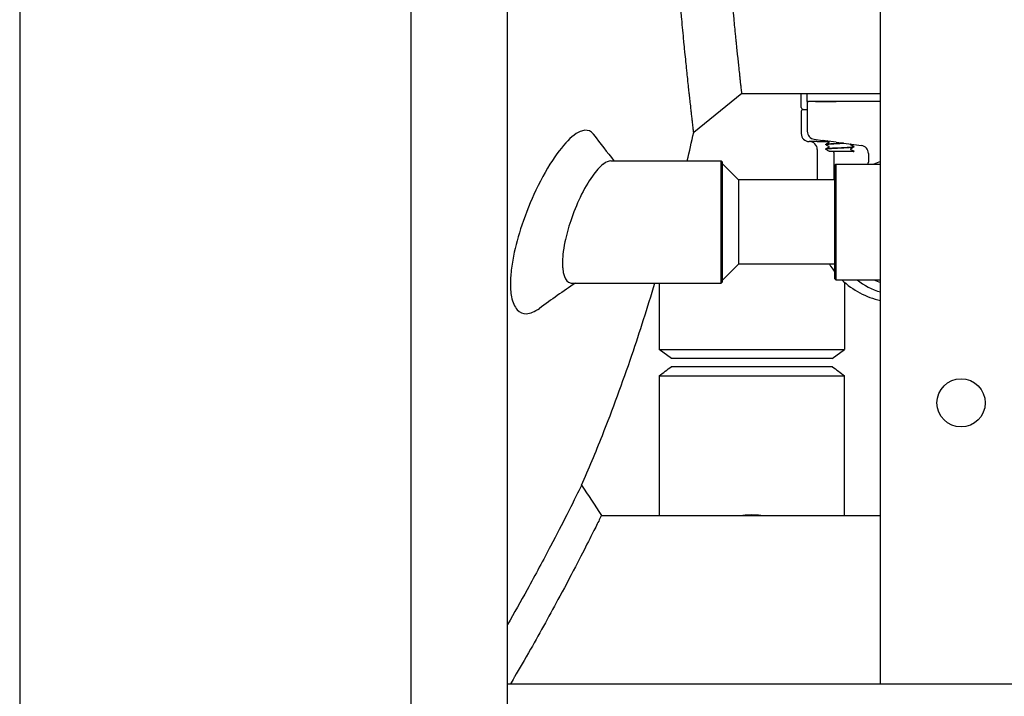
# Model space of a CAD drawing. Header units: inches. Extents: x 24 to 1128, y -69 to 748.
# Tile 510 of 656: x 732 to 748, y 295 to 305. Entities that reach past the tile are written whole.
import ezdxf

# ---------------------------------------------------------------- set-up
doc = ezdxf.new("R2010")
doc.units = ezdxf.units.IN
doc.header["$LTSCALE"] = 32
doc.header["$MEASUREMENT"] = 0
doc.layers.add('Visible (ANSI)', color=7, linetype='Continuous', lineweight=30)

msp = doc.modelspace()

# ---------------------------------------------------------------- linework, layer by layer
at = {"layer": 'Visible (ANSI)'}
for p, q in [((732.28063, 339.23367), (732.28063, 176.36817)), ((738.36063, 274.85867), (738.36063, 310.60867)), ((739.86063, 294.85867), (739.86063, 310.60867)), ((745.65563, 294.85867), (745.65563, 310.60867)), ((743.50034, 304.04617), (742.7514, 303.43876)), ((743.50034, 304.04617), (745.65563, 304.04617)), ((744.42222, 303.82742), (744.42222, 304.04617)), ((744.51597, 303.92117), (744.51597, 304.04617)), ((744.45347, 303.79617), (744.51597, 303.79617)), ((744.52577, 303.92117), (744.51597, 303.92117)), ((744.51597, 303.92117), (744.51597, 303.45594)), ((744.52577, 303.92117), (744.53352, 303.92117)), ((744.64333, 303.92117), (744.53352, 303.92117)), ((744.64333, 303.92117), (744.53352, 303.92117)), ((744.96556, 303.92117), (744.64333, 303.92117)), ((744.64333, 303.92117), (744.96556, 303.92117)), ((745.65563, 303.92117), (744.96556, 303.92117)), ((745.65563, 303.92117), (744.96556, 303.92117)), ((744.42222, 303.76492), (744.42222, 303.42117)), ((744.67222, 303.29617), (744.54722, 303.29617)), ((744.62576, 303.33172), (744.75092, 303.31524)), ((744.67222, 303.29617), (744.82454, 303.29617)), ((744.96574, 303.28696), (744.75092, 303.31524)), ((744.80347, 303.25096), (744.80347, 303.25029)), ((744.96574, 303.28696), (745.35676, 303.23548)), ((745.24097, 303.21521), (745.24097, 303.21454)), ((744.67222, 303.17117), (744.67222, 302.70367)), ((744.80347, 303.17946), (744.80347, 303.17879)), ((744.85689, 303.13992), (744.8553, 303.13992)), ((745.16747, 303.13992), (744.85689, 303.13992)), ((744.93097, 303.1271), (744.93097, 302.70367)), ((745.22897, 303.13992), (745.16747, 303.13992)), ((745.22897, 303.13992), (745.23281, 303.13992)), ((745.24014, 303.13992), (745.23281, 303.13992)), ((745.24097, 303.14371), (745.24097, 303.14304)), ((745.46544, 303.11155), (745.46544, 302.97825)), ((741.46498, 302.99617), (743.1806, 302.99617)), ((743.1806, 301.09617), (743.1806, 302.99617)), ((743.19622, 302.98054), (743.1806, 302.99617)), ((743.19622, 302.98054), (743.19622, 301.11179)), ((743.44622, 302.70367), (743.19622, 302.95367)), ((744.94622, 302.93054), (744.96185, 302.94617)), ((744.94622, 301.16179), (744.94622, 302.93054)), ((744.96185, 302.94617), (744.96185, 301.14617)), ((744.96185, 302.94617), (745.65563, 302.94617)), ((744.94622, 302.70367), (743.44622, 302.70367)), ((743.44622, 302.70367), (743.44622, 301.38867)), ((743.44622, 301.38867), (743.19622, 301.13867)), ((744.94622, 301.38867), (743.44622, 301.38867)), ((740.86576, 301.09617), (743.1806, 301.09617)), ((742.21763, 301.09617), (742.21763, 300.06504)), ((743.19622, 301.11179), (743.1806, 301.09617)), ((744.94622, 301.16179), (744.96185, 301.14617)), ((744.96185, 301.14617), (745.65563, 301.14617)), ((745.09263, 301.11114), (745.09263, 300.06504)), ((742.21763, 300.06504), (745.09263, 300.06504)), ((742.40513, 299.92117), (742.21763, 300.06504)), ((744.90513, 299.92117), (745.09263, 300.06504)), ((744.90513, 299.92117), (742.40513, 299.92117)), ((743.65513, 299.79617), (742.40267, 299.79617)), ((744.90762, 299.79617), (743.65513, 299.79617)), ((742.21513, 299.65378), (742.21513, 297.48367)), ((745.09513, 297.48367), (745.09513, 299.65378)), ((741.31903, 297.48367), (745.65563, 297.48367)), ((776.36063, 294.85867), (739.86063, 294.85867)), ((739.86063, 294.48367), (739.86063, 294.85867))]:
    msp.add_line(p, q, dxfattribs=at)
msp.add_circle((746.90563, 299.23367), 0.375, dxfattribs=at)
msp.add_circle((746.90563, 299.23367), 0.375, dxfattribs=at)
for centre, radius, start, end in [((744.45347, 303.82742), 0.03125, 180, 270), ((744.45347, 303.76492), 0.03125, 90, 180), ((744.54722, 303.42117), 0.125, 180, 270), ((744.54722, 303.17117), 0.125, 0, 90), ((744.74347, 303.1271), 0.1875, 54.852315, 82.5), ((745.34044, 303.11155), 0.125, 0, 82.5), ((744.74347, 303.1271), 0.1875, 0, 3.920217), ((745.34044, 302.97825), 0.125, 345.12677, 0), ((745.92222, 302.04617), 0.97375, 105.88921, 112.442686), ((745.92222, 302.04617), 1.25, 211.735587, 218.666119), ((745.92222, 302.04617), 1.25, 226.05448, 257.685764), ((745.92222, 301.91242), 0.99125, 230.625309, 254.398521), ((745.92222, 302.04617), 0.97375, 247.557314, 254.11079)]:
    msp.add_arc(centre, radius, start, end, dxfattribs=at)
msp.add_ellipse((744.64208, 303.45565), major_axis=(0.12504, -0.01646), ratio=0.99110598, start_param=3.2713412, end_param=4.71238898, dxfattribs=at)
for points, knots in [([(742.7514, 303.43876), (742.7514, 303.43876), (742.7514, 303.43876), (742.7514, 303.43876), (742.7514, 303.43877), (742.75111, 303.4412), (742.75055, 303.44604), (742.75054, 303.44608), (742.75054, 303.44611), (742.75054, 303.44615), (742.75009, 303.44995), (742.74948, 303.45522), (742.74869, 303.46196), (742.74868, 303.46207), (742.74867, 303.46218), (742.74866, 303.46228), (742.74708, 303.47586), (742.74482, 303.49532), (742.74189, 303.52066), (742.74184, 303.52104), (742.7418, 303.52141), (742.74176, 303.52179), (742.74032, 303.53426), (742.73871, 303.54813), (742.73696, 303.56342), (742.73689, 303.56398), (742.73683, 303.56455), (742.73676, 303.56511), (742.73508, 303.57978), (742.73325, 303.59572), (742.73128, 303.61294), (742.72897, 303.63314), (742.72646, 303.65512), (742.72376, 303.6789), (742.72365, 303.67995), (742.72353, 303.68101), (742.7234, 303.68207), (742.72091, 303.70403), (742.71826, 303.7275), (742.71545, 303.75247), (742.7153, 303.75382), (742.71515, 303.75518), (742.71499, 303.75654), (742.71074, 303.79442), (742.70612, 303.83571), (742.70117, 303.88043), (742.69944, 303.89605), (742.69767, 303.91208), (742.69585, 303.92854), (742.69562, 303.93063), (742.69539, 303.93273), (742.69516, 303.93484), (742.69179, 303.96543), (742.68829, 303.99746), (742.68465, 304.03092), (742.68437, 304.03345), (742.6841, 304.03599), (742.68382, 304.03853), (742.68033, 304.07065), (742.67672, 304.10405), (742.673, 304.13875), (742.66871, 304.17871), (742.66426, 304.22046), (742.65966, 304.264), (742.65928, 304.26754), (742.65891, 304.27109), (742.65853, 304.27466), (742.65446, 304.3133), (742.65026, 304.35334), (742.64596, 304.39477), (742.64554, 304.3988), (742.64512, 304.40286), (742.6447, 304.40692), (742.63572, 304.4934), (742.62628, 304.58587), (742.61645, 304.68423), (742.61594, 304.68927), (742.61544, 304.69432), (742.61493, 304.69939), (742.6103, 304.74584), (742.60557, 304.79359), (742.60078, 304.84262), (742.60023, 304.84819), (742.59968, 304.85379), (742.59914, 304.85939), (742.59387, 304.91338), (742.5885, 304.9689), (742.58306, 305.02594), (742.57769, 305.08226), (742.57222, 305.14024), (742.56668, 305.19986), (742.56604, 305.20666), (742.56541, 305.21348), (742.56477, 305.22032), (742.56023, 305.26931), (742.55563, 305.31941), (742.55099, 305.37059), (742.55009, 305.38049), (742.54919, 305.39042), (742.54829, 305.4004), (742.54763, 305.4077), (742.54697, 305.41503), (742.54631, 305.42238), (742.5409, 305.48247), (742.53543, 305.54403), (742.52992, 305.60698), (742.52352, 305.68004), (742.51707, 305.75498), (742.51059, 305.83175), (742.5099, 305.8399), (742.50921, 305.84808), (742.50852, 305.85627), (742.50288, 305.92334), (742.49721, 305.99178), (742.49153, 306.06155), (742.49082, 306.07026), (742.49012, 306.07899), (742.48941, 306.08774), (742.48415, 306.15267), (742.47888, 306.21874), (742.47362, 306.28589), (742.46694, 306.37121), (742.46024, 306.45871), (742.45354, 306.54831), (742.45279, 306.55839), (742.45204, 306.5685), (742.45128, 306.57863), (742.44575, 306.65304), (742.44023, 306.72889), (742.43473, 306.80613), (742.43398, 306.81659), (742.43324, 306.82708), (742.43249, 306.83759), (742.42085, 307.00211), (742.40931, 307.17284), (742.39805, 307.34926), (742.39737, 307.35989), (742.3967, 307.37054), (742.39602, 307.3812), (742.39076, 307.46413), (742.38557, 307.54829), (742.38045, 307.63363), (742.37982, 307.64416), (742.37919, 307.6547), (742.37857, 307.66526), (742.37358, 307.74904), (742.36868, 307.83378), (742.36388, 307.9194), (742.36265, 307.94134), (742.36143, 307.96337), (742.36021, 307.98548), (742.35567, 308.06764), (742.35122, 308.15094), (742.34685, 308.23533), (742.3463, 308.24601), (742.34575, 308.25671), (742.3452, 308.26743), (742.34037, 308.36149), (742.33566, 308.45687), (742.33107, 308.55347), (742.33057, 308.56406), (742.33007, 308.57467), (742.32957, 308.58529), (742.32249, 308.73607), (742.31573, 308.88978), (742.30937, 309.04601), (742.30898, 309.05566), (742.30859, 309.06531), (742.3082, 309.07498), (742.30634, 309.12103), (742.30452, 309.1673), (742.30273, 309.21378), (742.30238, 309.22297), (742.30203, 309.23217), (742.30168, 309.24138), (742.29775, 309.34457), (742.294, 309.44875), (742.29045, 309.5538), (742.29017, 309.56203), (742.28989, 309.57027), (742.28962, 309.57851), (742.28798, 309.62741), (742.28639, 309.6765), (742.28484, 309.72575), (742.28459, 309.73353), (742.28435, 309.74131), (742.28411, 309.74909), (742.28276, 309.79228), (742.28145, 309.8356), (742.28017, 309.87904), (742.27828, 309.94335), (742.27646, 310.00812), (742.27472, 310.07334), (742.27453, 310.08018), (742.27435, 310.08701), (742.27417, 310.09386), (742.27281, 310.14547), (742.27149, 310.19727), (742.27022, 310.24924), (742.27007, 310.25545), (742.26992, 310.26166), (742.26977, 310.26788), (742.26709, 310.379), (742.26465, 310.49088), (742.26245, 310.60335), (742.26241, 310.60513), (742.26238, 310.6069), (742.26234, 310.60867)], [0.464136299, 0.464136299, 0.464136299, 0.464136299, 0.464154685, 0.464154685, 0.464154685, 0.471458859, 0.471458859, 0.471458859, 0.471510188, 0.471510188, 0.471510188, 0.477201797, 0.477201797, 0.477201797, 0.477292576, 0.477292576, 0.477292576, 0.488678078, 0.488678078, 0.488678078, 0.488845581, 0.488845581, 0.488845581, 0.494409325, 0.494409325, 0.494409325, 0.494614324, 0.494614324, 0.494614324, 0.499916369, 0.499916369, 0.499916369, 0.506135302, 0.506135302, 0.506135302, 0.506411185, 0.506411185, 0.506411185, 0.512117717, 0.512117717, 0.512117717, 0.512427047, 0.512427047, 0.512427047, 0.521024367, 0.521024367, 0.521024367, 0.524026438, 0.524026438, 0.524026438, 0.524408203, 0.524408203, 0.524408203, 0.529954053, 0.529954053, 0.529954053, 0.530373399, 0.530373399, 0.530373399, 0.535662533, 0.535662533, 0.535662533, 0.541752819, 0.541752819, 0.541752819, 0.542247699, 0.542247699, 0.542247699, 0.547615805, 0.547615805, 0.547615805, 0.548139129, 0.548139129, 0.548139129, 0.559271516, 0.559271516, 0.559271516, 0.55984166, 0.55984166, 0.55984166, 0.565066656, 0.565066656, 0.565066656, 0.565660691, 0.565660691, 0.565660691, 0.571379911, 0.571379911, 0.571379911, 0.577027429, 0.577027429, 0.577027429, 0.577671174, 0.577671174, 0.577671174, 0.582282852, 0.582282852, 0.582282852, 0.583174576, 0.583174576, 0.583174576, 0.583827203, 0.583827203, 0.583827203, 0.589165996, 0.589165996, 0.589165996, 0.595361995, 0.595361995, 0.595361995, 0.596020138, 0.596020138, 0.596020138, 0.601406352, 0.601406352, 0.601406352, 0.60207884, 0.60207884, 0.60207884, 0.607068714, 0.607068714, 0.607068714, 0.61340896, 0.61340896, 0.61340896, 0.614122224, 0.614122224, 0.614122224, 0.619359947, 0.619359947, 0.619359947, 0.620069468, 0.620069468, 0.620069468, 0.631171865, 0.631171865, 0.631171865, 0.631840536, 0.631840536, 0.631840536, 0.637038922, 0.637038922, 0.637038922, 0.637680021, 0.637680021, 0.637680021, 0.642765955, 0.642765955, 0.642765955, 0.64406947, 0.64406947, 0.64406947, 0.648913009, 0.648913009, 0.648913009, 0.649526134, 0.649526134, 0.649526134, 0.654907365, 0.654907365, 0.654907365, 0.65549729, 0.65549729, 0.65549729, 0.663872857, 0.663872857, 0.663872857, 0.664389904, 0.664389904, 0.664389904, 0.666853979, 0.666853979, 0.666853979, 0.667341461, 0.667341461, 0.667341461, 0.672803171, 0.672803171, 0.672803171, 0.673231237, 0.673231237, 0.673231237, 0.675770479, 0.675770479, 0.675770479, 0.676171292, 0.676171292, 0.676171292, 0.678395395, 0.678395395, 0.678395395, 0.681687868, 0.681687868, 0.681687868, 0.682032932, 0.682032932, 0.682032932, 0.684636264, 0.684636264, 0.684636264, 0.68494738, 0.68494738, 0.68494738, 0.690510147, 0.690510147, 0.690510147, 0.690597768, 0.690597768, 0.690597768, 0.690597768]), ([(743.50034, 304.04617), (743.50034, 304.04617), (743.50034, 304.04617), (743.50034, 304.04617), (743.50034, 304.04618), (743.50007, 304.04853), (743.49954, 304.05322), (743.49954, 304.05325), (743.49953, 304.05328), (743.49953, 304.05332), (743.49911, 304.05699), (743.49854, 304.06209), (743.4978, 304.06861), (743.49779, 304.06871), (743.49778, 304.06882), (743.49777, 304.06892), (743.49628, 304.08205), (743.49416, 304.10086), (743.49142, 304.12535), (743.49138, 304.12571), (743.49134, 304.12607), (743.4913, 304.12643), (743.48995, 304.13848), (743.48844, 304.15189), (743.4868, 304.16665), (743.48674, 304.16719), (743.48668, 304.16774), (743.48662, 304.16829), (743.48504, 304.18245), (743.48332, 304.19785), (743.48148, 304.21447), (743.47932, 304.23397), (743.47697, 304.25517), (743.47445, 304.27809), (743.47434, 304.2791), (743.47423, 304.28012), (743.47411, 304.28115), (743.47179, 304.30232), (743.46931, 304.32493), (743.46668, 304.349), (743.46654, 304.35031), (743.4664, 304.35162), (743.46625, 304.35293), (743.46228, 304.38943), (743.45796, 304.42921), (743.45334, 304.4723), (743.45172, 304.48734), (743.45007, 304.50279), (743.44838, 304.51864), (743.44816, 304.52065), (743.44795, 304.52267), (743.44773, 304.5247), (743.44459, 304.55416), (743.44132, 304.585), (743.43792, 304.6172), (743.43767, 304.61964), (743.43741, 304.62208), (743.43715, 304.62453), (743.4339, 304.65544), (743.43053, 304.6876), (743.42706, 304.72099), (743.42307, 304.75945), (743.41892, 304.79959), (743.41465, 304.8414), (743.4143, 304.8448), (743.41395, 304.84821), (743.4136, 304.85163), (743.40981, 304.88873), (743.40592, 304.92713), (743.40193, 304.96683), (743.40154, 304.9707), (743.40115, 304.97459), (743.40076, 304.97848), (743.39244, 305.06135), (743.3837, 305.1498), (743.37461, 305.2438), (743.37415, 305.24861), (743.37368, 305.25344), (743.37321, 305.25829), (743.36893, 305.30267), (743.36457, 305.34827), (743.36015, 305.39509), (743.35964, 305.40041), (743.35914, 305.40575), (743.35863, 305.4111), (743.35377, 305.46265), (743.34882, 305.51564), (743.34381, 305.57008), (743.33886, 305.62383), (743.33383, 305.67906), (743.32874, 305.73576), (743.32815, 305.74222), (743.32757, 305.7487), (743.32699, 305.7552), (743.32282, 305.80178), (743.31861, 305.84933), (743.31436, 305.89785), (743.31354, 305.90723), (743.31272, 305.91665), (743.31189, 305.92611), (743.31129, 305.93303), (743.31069, 305.93997), (743.31008, 305.94693), (743.30514, 306.00385), (743.30015, 306.06208), (743.29512, 306.12159), (743.2893, 306.19066), (743.28342, 306.26146), (743.27752, 306.33398), (743.27689, 306.34168), (743.27626, 306.3494), (743.27563, 306.35714), (743.2705, 306.4205), (743.26534, 306.48514), (743.26018, 306.55106), (743.25953, 306.55929), (743.25889, 306.56754), (743.25824, 306.57581), (743.25345, 306.63718), (743.24867, 306.69961), (743.24388, 306.76307), (743.23781, 306.8437), (743.23173, 306.92614), (743.22568, 307.01034), (743.225, 307.01981), (743.22432, 307.02931), (743.22364, 307.03882), (743.21865, 307.1087), (743.21368, 307.17978), (743.20873, 307.25201), (743.20806, 307.2618), (743.2074, 307.2716), (743.20673, 307.28143), (743.19627, 307.43522), (743.18596, 307.59419), (743.17593, 307.75802), (743.17533, 307.76788), (743.17472, 307.77777), (743.17412, 307.78767), (743.16944, 307.86465), (743.16482, 307.94268), (743.16028, 308.02173), (743.15972, 308.03148), (743.15916, 308.04124), (743.1586, 308.05102), (743.15417, 308.12861), (743.14982, 308.20716), (743.14555, 308.28664), (743.14446, 308.30701), (743.14337, 308.32745), (743.14229, 308.34795), (743.13826, 308.42414), (743.13431, 308.50126), (743.13045, 308.5793), (743.12996, 308.58918), (743.12947, 308.59907), (743.12898, 308.60898), (743.12471, 308.69594), (743.12055, 308.78399), (743.11652, 308.87285), (743.11608, 308.8826), (743.11564, 308.89235), (743.1152, 308.90211), (743.10897, 309.04073), (743.10306, 309.18146), (743.09751, 309.32417), (743.09717, 309.33298), (743.09683, 309.34179), (743.09649, 309.35062), (743.09487, 309.39267), (743.09328, 309.4349), (743.09172, 309.47729), (743.09142, 309.48568), (743.09111, 309.49407), (743.0908, 309.50247), (743.08738, 309.59657), (743.08412, 309.69149), (743.08103, 309.78717), (743.08079, 309.79467), (743.08055, 309.80218), (743.08031, 309.80969), (743.07889, 309.85423), (743.0775, 309.89893), (743.07615, 309.9438), (743.07594, 309.95088), (743.07573, 309.95797), (743.07552, 309.96506), (743.07435, 310.0044), (743.07321, 310.04387), (743.0721, 310.08346), (743.07045, 310.14206), (743.06888, 310.20094), (743.06737, 310.26008), (743.06721, 310.26628), (743.06705, 310.27248), (743.06689, 310.27868), (743.06571, 310.32548), (743.06457, 310.37245), (743.06348, 310.41958), (743.06335, 310.42521), (743.06322, 310.43085), (743.06309, 310.43648), (743.06177, 310.49365), (743.06052, 310.55105), (743.05934, 310.60867)], [0.464136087, 0.464136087, 0.464136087, 0.464136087, 0.464154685, 0.464154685, 0.464154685, 0.471458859, 0.471458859, 0.471458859, 0.471510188, 0.471510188, 0.471510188, 0.477201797, 0.477201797, 0.477201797, 0.477292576, 0.477292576, 0.477292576, 0.488678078, 0.488678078, 0.488678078, 0.488845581, 0.488845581, 0.488845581, 0.494409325, 0.494409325, 0.494409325, 0.494614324, 0.494614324, 0.494614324, 0.499916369, 0.499916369, 0.499916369, 0.506135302, 0.506135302, 0.506135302, 0.506411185, 0.506411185, 0.506411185, 0.512117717, 0.512117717, 0.512117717, 0.512427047, 0.512427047, 0.512427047, 0.521024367, 0.521024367, 0.521024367, 0.524026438, 0.524026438, 0.524026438, 0.524408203, 0.524408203, 0.524408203, 0.529954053, 0.529954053, 0.529954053, 0.530373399, 0.530373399, 0.530373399, 0.535662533, 0.535662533, 0.535662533, 0.541752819, 0.541752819, 0.541752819, 0.542247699, 0.542247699, 0.542247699, 0.547615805, 0.547615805, 0.547615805, 0.548139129, 0.548139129, 0.548139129, 0.559271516, 0.559271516, 0.559271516, 0.55984166, 0.55984166, 0.55984166, 0.565066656, 0.565066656, 0.565066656, 0.565660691, 0.565660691, 0.565660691, 0.571379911, 0.571379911, 0.571379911, 0.577027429, 0.577027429, 0.577027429, 0.577671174, 0.577671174, 0.577671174, 0.582282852, 0.582282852, 0.582282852, 0.583174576, 0.583174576, 0.583174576, 0.583827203, 0.583827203, 0.583827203, 0.589165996, 0.589165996, 0.589165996, 0.595361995, 0.595361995, 0.595361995, 0.596020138, 0.596020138, 0.596020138, 0.601406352, 0.601406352, 0.601406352, 0.60207884, 0.60207884, 0.60207884, 0.607068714, 0.607068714, 0.607068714, 0.61340896, 0.61340896, 0.61340896, 0.614122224, 0.614122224, 0.614122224, 0.619359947, 0.619359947, 0.619359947, 0.620069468, 0.620069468, 0.620069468, 0.631171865, 0.631171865, 0.631171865, 0.631840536, 0.631840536, 0.631840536, 0.637038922, 0.637038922, 0.637038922, 0.637680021, 0.637680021, 0.637680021, 0.642765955, 0.642765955, 0.642765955, 0.64406947, 0.64406947, 0.64406947, 0.648913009, 0.648913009, 0.648913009, 0.649526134, 0.649526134, 0.649526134, 0.654907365, 0.654907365, 0.654907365, 0.65549729, 0.65549729, 0.65549729, 0.663872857, 0.663872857, 0.663872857, 0.664389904, 0.664389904, 0.664389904, 0.666853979, 0.666853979, 0.666853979, 0.667341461, 0.667341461, 0.667341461, 0.672803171, 0.672803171, 0.672803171, 0.673231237, 0.673231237, 0.673231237, 0.675770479, 0.675770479, 0.675770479, 0.676171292, 0.676171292, 0.676171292, 0.678395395, 0.678395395, 0.678395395, 0.681687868, 0.681687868, 0.681687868, 0.682032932, 0.682032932, 0.682032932, 0.684636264, 0.684636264, 0.684636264, 0.68494738, 0.68494738, 0.68494738, 0.688102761, 0.688102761, 0.688102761, 0.688102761]), ([(740.98935, 303.45332), (740.94899, 303.43637), (740.90589, 303.40829), (740.7761, 303.29822), (740.68521, 303.19134), (740.49383, 302.91209), (740.39381, 302.736), (740.21992, 302.3701), (740.14495, 302.18632), (740.02757, 301.83606), (739.9829, 301.67284), (739.93457, 301.42921), (739.92171, 301.34495), (739.9099, 301.22657), (739.90722, 301.18915), (739.90457, 301.12536), (739.90413, 301.09849), (739.90466, 301.04485), (739.90573, 301.01824), (739.91047, 300.95348), (739.91522, 300.91698), (739.93927, 300.79381), (739.96936, 300.72659), (740.04914, 300.63907), (740.0979, 300.61877), (740.21427, 300.62168), (740.28288, 300.65031), (740.3549, 300.70282)], [3.53498289, 3.53498289, 3.53498289, 3.53498289, 4.3883795, 4.3883795, 5.99211975, 5.99211975, 7.72917561, 7.72917561, 9.23900857, 9.23900857, 10.54357093, 10.54357093, 11.27284587, 11.27284587, 11.62583146, 11.62583146, 11.8968723, 11.8968723, 12.18544524, 12.18544524, 12.63006432, 12.63006432, 13.81704769, 13.81704769, 14.98685984, 14.98685984, 16.29583229, 16.29583229, 16.29583229, 16.29583229]), ([(741.19655, 303.4072), (741.19455, 303.40983), (741.19252, 303.41238), (741.15514, 303.45718), (741.1112, 303.47571), (741.03796, 303.46997), (741.01417, 303.46376), (740.98935, 303.45332)], [25.80834131, 25.80834131, 25.80834131, 25.80834131, 25.87712528, 25.87712528, 27.0559566, 27.0559566, 27.58099427, 27.58099427, 27.58099427, 27.58099427]), ([(744.80348, 303.25026), (744.80347, 303.25035), (744.80348, 303.25043), (744.80352, 303.25051), (744.80478, 303.25386), (744.83614, 303.25721), (744.88666, 303.26056), (744.93717, 303.26391), (745.00584, 303.26725), (745.06872, 303.2706), (745.0738, 303.27087), (745.07883, 303.27114), (745.0838, 303.27141)], [9.7231366, 9.7231366, 9.7231366, 9.7231366, 9.74502607, 9.74502607, 9.74502607, 10.62786696, 10.62786696, 10.62786696, 11.51043884, 11.51043884, 11.51043884, 11.58167751, 11.58167751, 11.58167751, 11.58167751]), ([(744.80347, 303.25098), (744.80354, 303.25244), (744.80408, 303.25381), (744.80533, 303.25569), (744.806, 303.2563), (744.80716, 303.25719), (744.80768, 303.2575), (744.80818, 303.25776)], [0, 0, 0, 0, 0.0205883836, 0.0205883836, 0.0401725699, 0.0401725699, 0.0585166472, 0.0585166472, 0.0585166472, 0.0585166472]), ([(744.80818, 303.24348), (744.8074, 303.24389), (744.80656, 303.24439), (744.80516, 303.24584), (744.80466, 303.24647), (744.80383, 303.24813), (744.80352, 303.24918), (744.80347, 303.25026)], [0, 0, 0, 0, 0.0284593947, 0.0284593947, 0.0432355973, 0.0432355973, 0.0585452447, 0.0585452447, 0.0585452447, 0.0585452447]), ([(744.8035, 303.17876), (744.80347, 303.17903), (744.80363, 303.1793), (744.80398, 303.17956), (744.8083, 303.18287), (744.84177, 303.18617), (744.893, 303.18947), (744.94654, 303.19292), (745.01845, 303.19638), (745.08225, 303.19983), (745.14556, 303.20325), (745.19953, 303.20668), (745.22455, 303.2101), (745.23536, 303.21158), (745.24068, 303.21306), (745.24062, 303.21454)], [3.43995129, 3.43995129, 3.43995129, 3.43995129, 3.51032458, 3.51032458, 3.51032458, 4.381086, 4.381086, 4.381086, 5.29105466, 5.29105466, 5.29105466, 6.1939142, 6.1939142, 6.1939142, 6.58386054, 6.58386054, 6.58386054, 6.58386054]), ([(744.80347, 303.17948), (744.80354, 303.18094), (744.80408, 303.18231), (744.80533, 303.18419), (744.806, 303.1848), (744.80716, 303.18569), (744.80768, 303.186), (744.80818, 303.18626)], [0, 0, 0, 0, 0.0205883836, 0.0205883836, 0.0401725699, 0.0401725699, 0.0585166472, 0.0585166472, 0.0585166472, 0.0585166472]), ([(745.24093, 303.21523), (745.24084, 303.21222), (745.21704, 303.2092), (745.17572, 303.20618), (745.13012, 303.20285), (745.06407, 303.19952), (745.00038, 303.19619), (744.93693, 303.19288), (744.87702, 303.18956), (744.84122, 303.18624), (744.8168, 303.18398), (744.8039, 303.18172), (744.80372, 303.17946)], [-12.86936245, -12.86936245, -12.86936245, -12.86936245, -12.07404191, -12.07404191, -12.07404191, -11.19621785, -11.19621785, -11.19621785, -10.32167204, -10.32167204, -10.32167204, -9.7254532, -9.7254532, -9.7254532, -9.7254532]), ([(745.08016, 303.27189), (745.04335, 303.2699), (745.00397, 303.26792), (744.96705, 303.26593), (744.90519, 303.2626), (744.8514, 303.25928), (744.82423, 303.25595), (744.81061, 303.25429), (744.80381, 303.25262), (744.8038, 303.25096)], [-17.84775703, -17.84775703, -17.84775703, -17.84775703, -17.32444239, -17.32444239, -17.32444239, -16.44774928, -16.44774928, -16.44774928, -16.0086385, -16.0086385, -16.0086385, -16.0086385]), ([(744.85643, 303.28637), (744.85643, 303.28776), (744.85586, 303.28905), (744.85493, 303.29034), (744.85458, 303.29061), (744.85426, 303.29084), (744.8542, 303.29087), (744.8542, 303.29087)], [0, 0, 0, 0, 0.0228286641, 0.0228286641, 0.0416330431, 0.0416330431, 0.0546149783, 0.0546149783, 0.0546149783, 0.0546149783]), ([(744.8542, 303.28188), (744.8542, 303.28188), (744.85444, 303.28197), (744.8552, 303.28277), (744.85556, 303.28322), (744.85619, 303.28455), (744.85643, 303.28546), (744.85643, 303.28637)], [0.002645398, 0.002645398, 0.002645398, 0.002645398, 0.0275896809, 0.0275896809, 0.0421717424, 0.0421717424, 0.0572873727, 0.0572873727, 0.0572873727, 0.0572873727]), ([(744.85643, 303.21487), (744.85643, 303.21626), (744.85586, 303.21755), (744.85493, 303.21884), (744.85458, 303.21911), (744.85426, 303.21934), (744.8542, 303.21937), (744.8542, 303.21937)], [0, 0, 0, 0, 0.0228286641, 0.0228286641, 0.0416330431, 0.0416330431, 0.0546149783, 0.0546149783, 0.0546149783, 0.0546149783]), ([(744.8542, 303.21038), (744.8542, 303.21038), (744.85444, 303.21047), (744.8552, 303.21127), (744.85556, 303.21172), (744.85619, 303.21305), (744.85643, 303.21396), (744.85643, 303.21487)], [0.002645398, 0.002645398, 0.002645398, 0.002645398, 0.0275896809, 0.0275896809, 0.0421717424, 0.0421717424, 0.0572873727, 0.0572873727, 0.0572873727, 0.0572873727]), ([(745.19025, 303.25512), (745.19025, 303.25512), (745.19001, 303.25503), (745.18925, 303.25423), (745.18888, 303.25377), (745.18826, 303.25244), (745.18802, 303.25154), (745.18802, 303.25062)], [0.002645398, 0.002645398, 0.002645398, 0.002645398, 0.0275896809, 0.0275896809, 0.0421717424, 0.0421717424, 0.0572873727, 0.0572873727, 0.0572873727, 0.0572873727]), ([(745.18802, 303.25062), (745.18802, 303.24924), (745.18859, 303.24795), (745.18952, 303.24666), (745.18987, 303.24639), (745.19019, 303.24616), (745.19025, 303.24613), (745.19025, 303.24613)], [0, 0, 0, 0, 0.0228286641, 0.0228286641, 0.0416330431, 0.0416330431, 0.0546149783, 0.0546149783, 0.0546149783, 0.0546149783]), ([(745.19025, 303.18362), (745.19025, 303.18362), (745.19001, 303.18353), (745.18925, 303.18273), (745.18888, 303.18227), (745.18826, 303.18094), (745.18802, 303.18004), (745.18802, 303.17912)], [0.002645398, 0.002645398, 0.002645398, 0.002645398, 0.0275896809, 0.0275896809, 0.0421717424, 0.0421717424, 0.0572873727, 0.0572873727, 0.0572873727, 0.0572873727]), ([(745.23173, 303.25194), (745.2332, 303.25174), (745.23388, 303.25094), (745.23352, 303.24638), (745.22736, 303.23997), (745.21553, 303.23486), (745.21446, 303.23443), (745.21334, 303.23401)], [0, 0, 0, 0, 0.081815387, 0.081815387, 0.306933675, 0.306933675, 0.327977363, 0.327977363, 0.327977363, 0.327977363]), ([(745.23627, 303.22201), (745.23705, 303.2216), (745.23789, 303.2211), (745.23929, 303.21966), (745.23979, 303.21902), (745.24062, 303.21737), (745.24093, 303.21632), (745.24097, 303.21523)], [0, 0, 0, 0, 0.0284593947, 0.0284593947, 0.0432355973, 0.0432355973, 0.0585452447, 0.0585452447, 0.0585452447, 0.0585452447]), ([(745.24097, 303.21451), (745.24091, 303.21306), (745.24037, 303.21169), (745.23912, 303.20981), (745.23845, 303.2092), (745.23729, 303.20831), (745.23677, 303.208), (745.23627, 303.20773)], [0, 0, 0, 0, 0.0205883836, 0.0205883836, 0.0401725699, 0.0401725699, 0.0585166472, 0.0585166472, 0.0585166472, 0.0585166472]), ([(744.80818, 303.17198), (744.8074, 303.17239), (744.80656, 303.17289), (744.80516, 303.17434), (744.80466, 303.17497), (744.80383, 303.17663), (744.80352, 303.17768), (744.80347, 303.17876)], [0, 0, 0, 0, 0.0284593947, 0.0284593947, 0.0432355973, 0.0432355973, 0.0585452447, 0.0585452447, 0.0585452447, 0.0585452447]), ([(744.85643, 303.14337), (744.85643, 303.14476), (744.85586, 303.14605), (744.85493, 303.14734), (744.85458, 303.14761), (744.85426, 303.14784), (744.8542, 303.14787), (744.8542, 303.14787)], [0, 0, 0, 0, 0.0228286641, 0.0228286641, 0.0416330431, 0.0416330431, 0.0546149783, 0.0546149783, 0.0546149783, 0.0546149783]), ([(744.8553, 303.13992), (744.85556, 303.14026), (744.85584, 303.14074), (744.85628, 303.14192), (744.85643, 303.14265), (744.85643, 303.14337)], [0, 0, 0, 0, 0.0116950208, 0.0116950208, 0.0236869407, 0.0236869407, 0.0236869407, 0.0236869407]), ([(745.18802, 303.17912), (745.18802, 303.17774), (745.18859, 303.17645), (745.18952, 303.17516), (745.18987, 303.17489), (745.19019, 303.17466), (745.19025, 303.17463), (745.19025, 303.17463)], [0, 0, 0, 0, 0.0228286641, 0.0228286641, 0.0416330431, 0.0416330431, 0.0546149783, 0.0546149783, 0.0546149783, 0.0546149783]), ([(745.23627, 303.15051), (745.23705, 303.1501), (745.23789, 303.1496), (745.23929, 303.14816), (745.23979, 303.14752), (745.24062, 303.14587), (745.24093, 303.14482), (745.24097, 303.14373)], [0, 0, 0, 0, 0.0284593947, 0.0284593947, 0.0432355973, 0.0432355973, 0.0585452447, 0.0585452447, 0.0585452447, 0.0585452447]), ([(741.3486, 302.94728), (741.34793, 302.94678), (741.34727, 302.94627), (741.29339, 302.9051), (741.23605, 302.84132), (741.11362, 302.66846), (741.04882, 302.55608), (740.93395, 302.31601), (740.88351, 302.19222), (740.80373, 301.95424), (740.77299, 301.84262), (740.73716, 301.66821), (740.72694, 301.60377), (740.71742, 301.51251), (740.71523, 301.48309), (740.71313, 301.4329), (740.71283, 301.4117), (740.71349, 301.36917), (740.71457, 301.34805), (740.71918, 301.29681), (740.72375, 301.26844), (740.74598, 301.17824), (740.77261, 301.1347), (740.82499, 301.10162), (740.84461, 301.09617), (740.86576, 301.09617)], [0.88646707, 0.88646707, 0.88646707, 0.88646707, 0.8996051, 0.8996051, 1.94423264, 1.94423264, 3.0963482, 3.0963482, 4.12423619, 4.12423619, 5.01014096, 5.01014096, 5.55934522, 5.55934522, 5.83464777, 5.83464777, 6.04908498, 6.04908498, 6.28269901, 6.28269901, 6.64750061, 6.64750061, 7.58225373, 7.58225373, 8.05904927, 8.05904927, 8.05904927, 8.05904927]), ([(741.01062, 297.95318), (741.12106, 298.20676), (741.22843, 298.46518), (741.49315, 299.13336), (741.64615, 299.54941), (741.91626, 300.34186), (742.0354, 300.7157), (742.14857, 301.09617)], [0.854184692, 0.854184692, 0.854184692, 0.854184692, 0.900732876, 0.900732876, 0.972447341, 0.972447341, 1.034161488, 1.034161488, 1.034161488, 1.034161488]), ([(742.21518, 299.65378), (742.21531, 299.65378), (742.25039, 299.65378), (742.39974, 299.65379), (742.52795, 299.6538), (742.85299, 299.65382), (743.0497, 299.65383), (743.38874, 299.65385), (743.52193, 299.65385), (743.65513, 299.65385)], [1.57267427, 1.57267427, 1.57267427, 1.57267427, 1.95396487, 1.95396487, 2.40917784, 2.40917784, 2.86492266, 2.86492266, 3.14159265, 3.14159265, 3.14159265, 3.14159265]), ([(743.65513, 299.65385), (743.79886, 299.65385), (743.94257, 299.65385), (744.26376, 299.65383), (744.43596, 299.65382), (744.72849, 299.6538), (744.84923, 299.65379), (745.03028, 299.65378), (745.0844, 299.65378), (745.09465, 299.65378), (745.09513, 299.65378), (745.09512, 299.65378)], [-3.14159265, -3.14159265, -3.14159265, -3.14159265, -2.84306953, -2.84306953, -2.44315297, -2.44315297, -2.04730492, -2.04730492, -1.61773044, -1.61773044, -1.57267427, -1.57267427, -1.57267427, -1.57267427]), ([(741.01062, 297.95318), (741.01062, 297.95318), (741.0097, 297.95133), (741.00523, 297.94229), (741.00068, 297.9331), (740.98041, 297.89217), (740.95798, 297.84696), (740.88937, 297.70959), (740.83909, 297.60944), (740.70741, 297.3506), (740.62305, 297.18666), (740.41766, 296.79539), (740.29394, 296.5644), (740.06521, 296.149), (739.96298, 295.96708), (739.8606, 295.78866)], [23.05460551, 23.05460551, 23.05460551, 23.05460551, 23.42553331, 23.42553331, 23.9628634, 23.9628634, 25.12126315, 25.12126315, 26.58273928, 26.58273928, 28.3134178, 28.3134178, 30.37868006, 30.37868006, 31.95743242, 31.95743242, 31.95743242, 31.95743242]), ([(741.31903, 297.48367), (741.31903, 297.48367), (741.31897, 297.48354), (741.31832, 297.48223), (741.31671, 297.47897), (741.30988, 297.46519), (741.30323, 297.45177), (741.28359, 297.41223), (741.26981, 297.38451), (741.22304, 297.29082), (741.18388, 297.21267), (741.08217, 297.01172), (741.01746, 296.88498), (740.86135, 296.58369), (740.76807, 296.40635), (740.59764, 296.08864), (740.52219, 295.94998), (740.36905, 295.6727), (740.29147, 295.53446), (740.21738, 295.40436)], [16.59391621, 16.59391621, 16.59391621, 16.59391621, 16.6782202, 16.6782202, 17.02972464, 17.02972464, 17.56793105, 17.56793105, 18.19346796, 18.19346796, 19.31069969, 19.31069969, 20.62997338, 20.62997338, 22.19944511, 22.19944511, 23.39307575, 23.39307575, 24.63655487, 24.63655487, 24.63655487, 24.63655487]), ([(739.9678, 294.97353), (739.9655, 294.96962), (739.96322, 294.96575), (739.93926, 294.92513), (739.9188, 294.89062), (739.89978, 294.85867)], [1.52749308, 1.52749308, 1.52749308, 1.52749308, 1.575580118, 1.575580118, 2.034036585, 2.034036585, 2.034036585, 2.034036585])]:
    msp.add_open_spline(points, degree=3, knots=knots, dxfattribs=at)
for points in [[(741.19655, 303.4072), (741.30163, 303.26902), (741.407, 303.13182), (741.51259, 302.99617)], [(742.65118, 302.99617), (742.68542, 303.14297), (742.71883, 303.29051), (742.7514, 303.43876)], [(744.80818, 303.25776), (744.82353, 303.26579), (744.83887, 303.27383), (744.85421, 303.28188)], [(744.85421, 303.21936), (744.83887, 303.22741), (744.82353, 303.23545), (744.80818, 303.24348)], [(744.80818, 303.18626), (744.82353, 303.19429), (744.83887, 303.20233), (744.85421, 303.21038)], [(744.85421, 303.29086), (744.84506, 303.29567), (744.83592, 303.30046), (744.82677, 303.30525)], [(745.19372, 303.25694), (745.19256, 303.25633), (745.1914, 303.25572), (745.19024, 303.25511)], [(745.19024, 303.24613), (745.20558, 303.23808), (745.22092, 303.23004), (745.23627, 303.22201)], [(745.23627, 303.20773), (745.22092, 303.1997), (745.20558, 303.19166), (745.19024, 303.18361)], [(744.85421, 303.14786), (744.83887, 303.15591), (744.82353, 303.16395), (744.80818, 303.17198)], [(745.19024, 303.17463), (745.20558, 303.16658), (745.22092, 303.15854), (745.23627, 303.15051)], [(745.24092, 303.14373), (745.24096, 303.14246), (745.23695, 303.14119), (745.22897, 303.13992)], [(745.23281, 303.13992), (745.23822, 303.14096), (745.24082, 303.142), (745.24074, 303.14304)], [(745.24097, 303.14301), (745.24092, 303.14188), (745.24059, 303.14078), (745.24014, 303.13992)], [(741.46498, 302.99617), (741.43029, 302.99617), (741.39094, 302.97924), (741.3486, 302.94728)], [(740.91532, 301.09617), (740.72567, 300.97067), (740.53926, 300.83726), (740.3549, 300.70282)], [(742.21513, 299.65378), (742.27763, 299.70124), (742.34013, 299.74871), (742.40263, 299.79617)], [(744.90763, 299.79617), (744.97013, 299.74871), (745.03263, 299.70124), (745.09513, 299.65378)], [(741.01062, 297.95318), (741.11342, 297.79668), (741.21623, 297.64017), (741.31903, 297.48367)], [(743.65513, 297.49056), (743.60821, 297.49056), (743.56128, 297.48824), (743.51459, 297.48365)], [(743.79568, 297.48365), (743.74898, 297.48824), (743.70206, 297.49056), (743.65513, 297.49056)], [(740.21738, 295.40436), (740.12636, 295.24454), (740.04085, 295.09747), (739.9678, 294.97353)]]:
    msp.add_open_spline(points, degree=3, dxfattribs=at)

doc.saveas('drawing.dxf')
